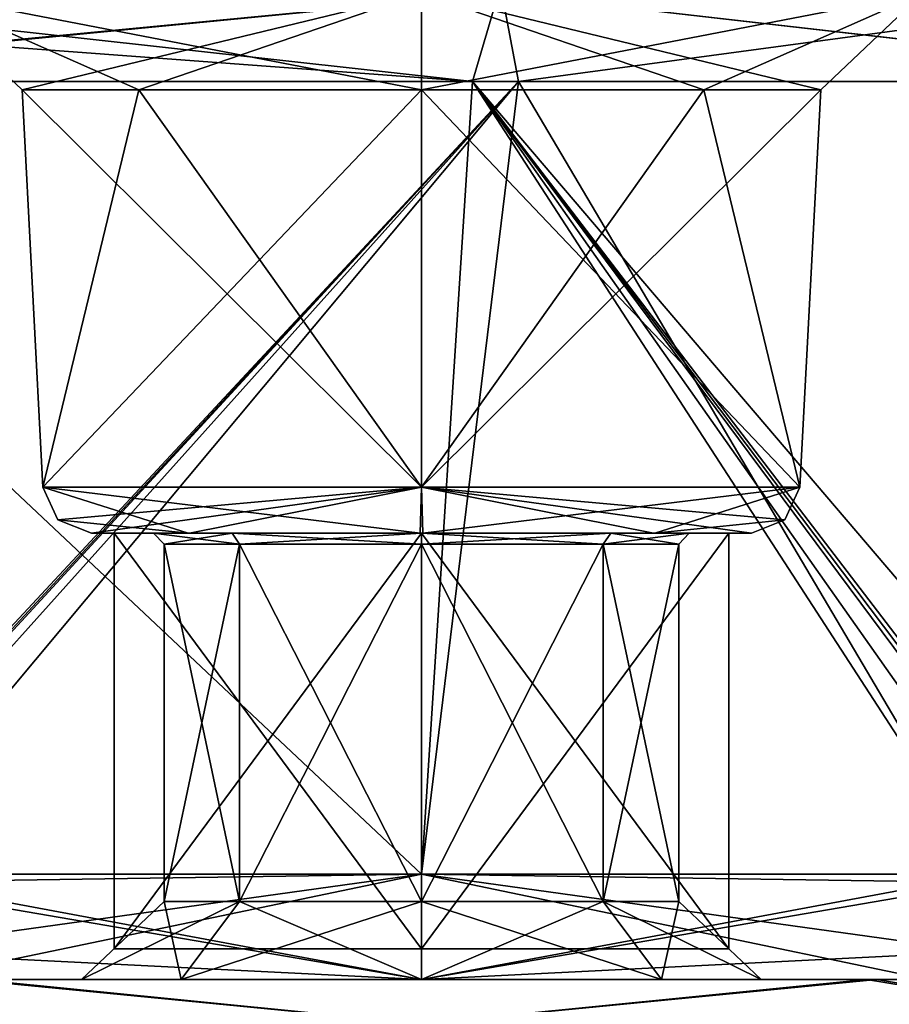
# Model space of a CAD drawing. Header units: inches. Extents: x -9.1 to 9.1, y -2.2 to 4.3.
# Tile 475 of 656: x -2.124 to -1.855, y -1.918 to -1.613. Entities that reach past the tile are written whole.
import ezdxf

# ---------------------------------------------------------------- set-up
doc = ezdxf.new("R2010")
doc.units = ezdxf.units.IN
doc.header["$LTSCALE"] = 81.481481
doc.header["$MEASUREMENT"] = 0
for name, color, linetype in [('14040', 7, 'CONTINUOUS'), ('14041', 7, 'CONTINUOUS'), ('14052', 7, 'CONTINUOUS'), ('14057', 7, 'CONTINUOUS'), ('14073', 7, 'CONTINUOUS'), ('14074', 7, 'CONTINUOUS'), ('14075', 7, 'CONTINUOUS'), ('14076', 7, 'CONTINUOUS'), ('14077', 7, 'CONTINUOUS'), ('14078', 7, 'CONTINUOUS'), ('14109', 7, 'CONTINUOUS'), ('14110', 7, 'CONTINUOUS'), ('14111', 7, 'CONTINUOUS'), ('14112', 7, 'CONTINUOUS'), ('14113', 7, 'CONTINUOUS'), ('14114', 7, 'CONTINUOUS'), ('14231', 7, 'CONTINUOUS'), ('14383', 7, 'CONTINUOUS'), ('14419', 7, 'CONTINUOUS'), ('14523', 7, 'CONTINUOUS'), ('14668', 7, 'CONTINUOUS'), ('14674', 7, 'CONTINUOUS'), ('14930', 7, 'CONTINUOUS'), ('14936', 7, 'CONTINUOUS'), ('15123', 7, 'CONTINUOUS'), ('15124', 7, 'CONTINUOUS'), ('15125', 7, 'CONTINUOUS'), ('15126', 7, 'CONTINUOUS'), ('15127', 7, 'CONTINUOUS'), ('15128', 7, 'CONTINUOUS'), ('15129', 7, 'CONTINUOUS'), ('15130', 7, 'CONTINUOUS'), ('15131', 7, 'CONTINUOUS'), ('15132', 7, 'CONTINUOUS'), ('15133', 7, 'CONTINUOUS'), ('15134', 7, 'CONTINUOUS'), ('15168', 7, 'CONTINUOUS'), ('15169', 7, 'CONTINUOUS'), ('15198', 7, 'CONTINUOUS'), ('15199', 7, 'CONTINUOUS')]:
    doc.layers.add(name, color=color, linetype=linetype)

msp = doc.modelspace()

# ---------------------------------------------------------------- linework, layer by layer
at = {"layer": '14040', "linetype": 'Continuous'}
for points in [[(-2.10201, -1.772, 4.352), (-2.08277, -1.772, 4.352), (-2.07212, -1.772, 4.27985), (-2.10201, -1.772, 4.352)], [(-2.08277, -1.772, 4.352), (-2.10201, -1.772, 4.352), (-2.07168, -1.772, 4.42459), (-2.08277, -1.772, 4.352)], [(-2.05852, -1.772, 4.41052), (-2.08277, -1.772, 4.352), (-2.07168, -1.772, 4.42459), (-2.05852, -1.772, 4.41052)], [(-2.08277, -1.772, 4.352), (-2.05852, -1.772, 4.29348), (-2.07212, -1.772, 4.27985), (-2.08277, -1.772, 4.352)], [(-2.07212, -1.772, 4.27985), (-2.05852, -1.772, 4.29348), (-2.0004, -1.772, 4.24999), (-2.07212, -1.772, 4.27985)], [(-1.9996, -1.772, 4.45401), (-2.05852, -1.772, 4.41052), (-2.07168, -1.772, 4.42459), (-1.9996, -1.772, 4.45401)], [(-2, -1.772, 4.43477), (-2.05852, -1.772, 4.41052), (-1.9996, -1.772, 4.45401), (-2, -1.772, 4.43477)], [(-2.05852, -1.772, 4.29348), (-2, -1.772, 4.26923), (-2.0004, -1.772, 4.24999), (-2.05852, -1.772, 4.29348)], [(-2, -1.772, 4.26923), (-1.94148, -1.772, 4.29348), (-2.0004, -1.772, 4.24999), (-2, -1.772, 4.26923)], [(-2.0004, -1.772, 4.24999), (-1.94148, -1.772, 4.29348), (-1.92832, -1.772, 4.27941), (-2.0004, -1.772, 4.24999)], [(-1.94148, -1.772, 4.41052), (-2, -1.772, 4.43477), (-1.9996, -1.772, 4.45401), (-1.94148, -1.772, 4.41052)], [(-1.92788, -1.772, 4.42415), (-1.94148, -1.772, 4.41052), (-1.9996, -1.772, 4.45401), (-1.92788, -1.772, 4.42415)], [(-1.91723, -1.772, 4.352), (-1.94148, -1.772, 4.41052), (-1.92788, -1.772, 4.42415), (-1.91723, -1.772, 4.352)], [(-1.94148, -1.772, 4.29348), (-1.91723, -1.772, 4.352), (-1.92832, -1.772, 4.27941), (-1.94148, -1.772, 4.29348)], [(-1.92832, -1.772, 4.27941), (-1.91723, -1.772, 4.352), (-1.89799, -1.772, 4.352), (-1.92832, -1.772, 4.27941)], [(-1.89799, -1.772, 4.352), (-1.91723, -1.772, 4.352), (-1.92788, -1.772, 4.42415), (-1.89799, -1.772, 4.352)]]:
    msp.add_3dface(points, dxfattribs=at)
at = {"layer": '14041', "linetype": 'Continuous'}
for points in [[(-2.10201, -1.772, -4.352), (-2.08277, -1.772, -4.352), (-2.07212, -1.772, -4.42415), (-2.10201, -1.772, -4.352)], [(-2.08277, -1.772, -4.352), (-2.10201, -1.772, -4.352), (-2.07168, -1.772, -4.27941), (-2.08277, -1.772, -4.352)], [(-2.05852, -1.772, -4.29348), (-2.08277, -1.772, -4.352), (-2.07168, -1.772, -4.27941), (-2.05852, -1.772, -4.29348)], [(-2.08277, -1.772, -4.352), (-2.05852, -1.772, -4.41052), (-2.07212, -1.772, -4.42415), (-2.08277, -1.772, -4.352)], [(-2.07212, -1.772, -4.42415), (-2.05852, -1.772, -4.41052), (-2.0004, -1.772, -4.45401), (-2.07212, -1.772, -4.42415)], [(-1.9996, -1.772, -4.24999), (-2.05852, -1.772, -4.29348), (-2.07168, -1.772, -4.27941), (-1.9996, -1.772, -4.24999)], [(-2, -1.772, -4.26923), (-2.05852, -1.772, -4.29348), (-1.9996, -1.772, -4.24999), (-2, -1.772, -4.26923)], [(-2.05852, -1.772, -4.41052), (-2, -1.772, -4.43477), (-2.0004, -1.772, -4.45401), (-2.05852, -1.772, -4.41052)], [(-2, -1.772, -4.43477), (-1.94148, -1.772, -4.41052), (-2.0004, -1.772, -4.45401), (-2, -1.772, -4.43477)], [(-2.0004, -1.772, -4.45401), (-1.94148, -1.772, -4.41052), (-1.92832, -1.772, -4.42459), (-2.0004, -1.772, -4.45401)], [(-1.94148, -1.772, -4.29348), (-2, -1.772, -4.26923), (-1.9996, -1.772, -4.24999), (-1.94148, -1.772, -4.29348)], [(-1.92788, -1.772, -4.27985), (-1.94148, -1.772, -4.29348), (-1.9996, -1.772, -4.24999), (-1.92788, -1.772, -4.27985)], [(-1.91723, -1.772, -4.352), (-1.94148, -1.772, -4.29348), (-1.92788, -1.772, -4.27985), (-1.91723, -1.772, -4.352)], [(-1.94148, -1.772, -4.41052), (-1.91723, -1.772, -4.352), (-1.92832, -1.772, -4.42459), (-1.94148, -1.772, -4.41052)], [(-1.92832, -1.772, -4.42459), (-1.91723, -1.772, -4.352), (-1.89799, -1.772, -4.352), (-1.92832, -1.772, -4.42459)], [(-1.89799, -1.772, -4.352), (-1.91723, -1.772, -4.352), (-1.92788, -1.772, -4.27985), (-1.89799, -1.772, -4.352)]]:
    msp.add_3dface(points, dxfattribs=at)
at = {"layer": '14052', "linetype": 'Continuous'}
for points in [[(-1.83722, -1.91, 4.47867), (-1.84384, -1.91, 4.48914), (-2.16278, -1.91, 4.47867), (-1.83722, -1.91, 4.47867)], [(-1.83722, -1.91, 4.47867), (-2.16278, -1.91, 4.47867), (-2, -1.91, 4.457), (-1.83722, -1.91, 4.47867)], [(-2.16278, -1.91, 4.47867), (-1.84384, -1.91, 4.48914), (-2.15606, -1.91, 4.48936), (-2.16278, -1.91, 4.47867)], [(-2.16278, -1.91, 4.47867), (-2.14071, -1.91, 4.20127), (-2.105, -1.91, 4.352), (-2.16278, -1.91, 4.47867)], [(-2.16278, -1.91, 4.47867), (-2.105, -1.91, 4.352), (-2.07424, -1.91, 4.42624), (-2.16278, -1.91, 4.47867)], [(-2, -1.91, 4.457), (-2.16278, -1.91, 4.47867), (-2.07424, -1.91, 4.42624), (-2, -1.91, 4.457)], [(-2.15635, -1.91, 4.55292), (-2.14848, -1.91, 4.55), (-1.84365, -1.91, 4.55292), (-2.15635, -1.91, 4.55292)], [(-2, -1.91, 4.60656), (-2.15635, -1.91, 4.55292), (-1.84365, -1.91, 4.55292), (-2, -1.91, 4.60656)], [(-1.84384, -1.91, 4.48914), (-1.84815, -1.91, 4.50071), (-2.15606, -1.91, 4.48936), (-1.84384, -1.91, 4.48914)], [(-1.84815, -1.91, 4.50071), (-2.15185, -1.91, 4.50071), (-2.15606, -1.91, 4.48936), (-1.84815, -1.91, 4.50071)], [(-2.15185, -1.91, 4.50071), (-1.84815, -1.91, 4.50071), (-1.85055, -1.91, 4.52426), (-2.15185, -1.91, 4.50071)], [(-2.14945, -1.91, 4.52457), (-2.15185, -1.91, 4.50071), (-1.85055, -1.91, 4.52426), (-2.14945, -1.91, 4.52457)], [(-2.14848, -1.91, 4.55), (-2.14945, -1.91, 4.52457), (-1.85152, -1.91, 4.55001), (-2.14848, -1.91, 4.55)], [(-1.85152, -1.91, 4.55001), (-2.14945, -1.91, 4.52457), (-1.85055, -1.91, 4.52426), (-1.85152, -1.91, 4.55001)], [(-1.84365, -1.91, 4.55292), (-2.14848, -1.91, 4.55), (-1.85152, -1.91, 4.55001), (-1.84365, -1.91, 4.55292)], [(-2.14071, -1.91, 4.20127), (-1.86246, -1.91, 4.1983), (-2, -1.91, 4.247), (-2.14071, -1.91, 4.20127)], [(-2.105, -1.91, 4.352), (-2.14071, -1.91, 4.20127), (-2.07424, -1.91, 4.27776), (-2.105, -1.91, 4.352)], [(-2.07424, -1.91, 4.27776), (-2.14071, -1.91, 4.20127), (-2, -1.91, 4.247), (-2.07424, -1.91, 4.27776)], [(-1.92576, -1.91, 4.42624), (-1.83722, -1.91, 4.47867), (-2, -1.91, 4.457), (-1.92576, -1.91, 4.42624)], [(-2, -1.91, 4.247), (-1.86246, -1.91, 4.1983), (-1.92576, -1.91, 4.27776), (-2, -1.91, 4.247)], [(-1.895, -1.91, 4.352), (-1.83722, -1.91, 4.47867), (-1.92576, -1.91, 4.42624), (-1.895, -1.91, 4.352)], [(-1.86246, -1.91, 4.1983), (-1.79461, -1.91, 4.33351), (-1.92576, -1.91, 4.27776), (-1.86246, -1.91, 4.1983)], [(-1.92576, -1.91, 4.27776), (-1.79461, -1.91, 4.33351), (-1.895, -1.91, 4.352), (-1.92576, -1.91, 4.27776)], [(-1.79461, -1.91, 4.33351), (-1.83722, -1.91, 4.47867), (-1.895, -1.91, 4.352), (-1.79461, -1.91, 4.33351)]]:
    msp.add_3dface(points, dxfattribs=at)
at = {"layer": '14057', "linetype": 'Continuous'}
for points in [[(-2.20539, -1.91, -4.33351), (-2.16278, -1.91, -4.47867), (-2.105, -1.91, -4.352), (-2.20539, -1.91, -4.33351)], [(-2.13754, -1.91, -4.1983), (-2.20539, -1.91, -4.33351), (-2.07424, -1.91, -4.27776), (-2.13754, -1.91, -4.1983)], [(-2.20539, -1.91, -4.33351), (-2.105, -1.91, -4.352), (-2.07424, -1.91, -4.27776), (-2.20539, -1.91, -4.33351)], [(-2.16278, -1.91, -4.47867), (-2.15616, -1.91, -4.48914), (-1.83722, -1.91, -4.47867), (-2.16278, -1.91, -4.47867)], [(-2.16278, -1.91, -4.47867), (-1.83722, -1.91, -4.47867), (-2, -1.91, -4.457), (-2.16278, -1.91, -4.47867)], [(-2.105, -1.91, -4.352), (-2.16278, -1.91, -4.47867), (-2.07424, -1.91, -4.42624), (-2.105, -1.91, -4.352)], [(-2.07424, -1.91, -4.42624), (-2.16278, -1.91, -4.47867), (-2, -1.91, -4.457), (-2.07424, -1.91, -4.42624)], [(-1.84365, -1.91, -4.55292), (-1.85152, -1.91, -4.55), (-2.15635, -1.91, -4.55292), (-1.84365, -1.91, -4.55292)], [(-2.15635, -1.91, -4.55292), (-1.85152, -1.91, -4.55), (-2.14848, -1.91, -4.55001), (-2.15635, -1.91, -4.55292)], [(-2, -1.91, -4.60656), (-1.84365, -1.91, -4.55292), (-2.15635, -1.91, -4.55292), (-2, -1.91, -4.60656)], [(-2.15616, -1.91, -4.48914), (-2.15185, -1.91, -4.50071), (-1.84394, -1.91, -4.48936), (-2.15616, -1.91, -4.48914)], [(-1.83722, -1.91, -4.47867), (-2.15616, -1.91, -4.48914), (-1.84394, -1.91, -4.48936), (-1.83722, -1.91, -4.47867)], [(-2.15185, -1.91, -4.50071), (-1.84815, -1.91, -4.50071), (-1.84394, -1.91, -4.48936), (-2.15185, -1.91, -4.50071)], [(-1.84815, -1.91, -4.50071), (-2.15185, -1.91, -4.50071), (-2.14945, -1.91, -4.52426), (-1.84815, -1.91, -4.50071)], [(-1.85055, -1.91, -4.52457), (-1.84815, -1.91, -4.50071), (-2.14945, -1.91, -4.52426), (-1.85055, -1.91, -4.52457)], [(-2.14848, -1.91, -4.55001), (-1.85055, -1.91, -4.52457), (-2.14945, -1.91, -4.52426), (-2.14848, -1.91, -4.55001)], [(-1.85152, -1.91, -4.55), (-1.85055, -1.91, -4.52457), (-2.14848, -1.91, -4.55001), (-1.85152, -1.91, -4.55)], [(-1.85929, -1.91, -4.20127), (-2.13754, -1.91, -4.1983), (-2, -1.91, -4.247), (-1.85929, -1.91, -4.20127)], [(-2, -1.91, -4.247), (-2.13754, -1.91, -4.1983), (-2.07424, -1.91, -4.27776), (-2, -1.91, -4.247)], [(-2, -1.91, -4.457), (-1.83722, -1.91, -4.47867), (-1.92576, -1.91, -4.42624), (-2, -1.91, -4.457)], [(-1.92576, -1.91, -4.27776), (-1.85929, -1.91, -4.20127), (-2, -1.91, -4.247), (-1.92576, -1.91, -4.27776)], [(-1.92576, -1.91, -4.42624), (-1.83722, -1.91, -4.47867), (-1.895, -1.91, -4.352), (-1.92576, -1.91, -4.42624)], [(-1.895, -1.91, -4.352), (-1.85929, -1.91, -4.20127), (-1.92576, -1.91, -4.27776), (-1.895, -1.91, -4.352)], [(-1.83722, -1.91, -4.47867), (-1.85929, -1.91, -4.20127), (-1.895, -1.91, -4.352), (-1.83722, -1.91, -4.47867)]]:
    msp.add_3dface(points, dxfattribs=at)
at = {"layer": '14073', "linetype": 'Continuous'}
for points in [[(-2.105, -1.91, -4.352), (-2.07424, -1.91, -4.42624), (-2.0795, -1.8858, -4.352), (-2.105, -1.91, -4.352)], [(-2.0795, -1.8858, -4.352), (-2.07424, -1.91, -4.42624), (-2.05621, -1.8858, -4.40821), (-2.0795, -1.8858, -4.352)], [(-2.07424, -1.91, -4.42624), (-2, -1.91, -4.457), (-2.05621, -1.8858, -4.40821), (-2.07424, -1.91, -4.42624)], [(-2.05621, -1.8858, -4.40821), (-2, -1.91, -4.457), (-2, -1.8858, -4.4315), (-2.05621, -1.8858, -4.40821)], [(-2, -1.91, -4.457), (-1.92576, -1.91, -4.42624), (-2, -1.8858, -4.4315), (-2, -1.91, -4.457)], [(-2, -1.8858, -4.4315), (-1.92576, -1.91, -4.42624), (-1.94379, -1.8858, -4.40821), (-2, -1.8858, -4.4315)], [(-1.92576, -1.91, -4.42624), (-1.895, -1.91, -4.352), (-1.94379, -1.8858, -4.40821), (-1.92576, -1.91, -4.42624)], [(-1.94379, -1.8858, -4.40821), (-1.895, -1.91, -4.352), (-1.9205, -1.8858, -4.352), (-1.94379, -1.8858, -4.40821)]]:
    msp.add_3dface(points, dxfattribs=at)
at = {"layer": '14074', "linetype": 'Continuous'}
for points in [[(-2.0795, -1.8858, -4.352), (-2.05621, -1.8858, -4.40821), (-2.0795, -1.77544, -4.352), (-2.0795, -1.8858, -4.352)], [(-2.0795, -1.77544, -4.352), (-2.05621, -1.8858, -4.40821), (-2.05621, -1.77544, -4.40821), (-2.0795, -1.77544, -4.352)], [(-2.05621, -1.8858, -4.40821), (-2, -1.8858, -4.4315), (-2.05621, -1.77544, -4.40821), (-2.05621, -1.8858, -4.40821)], [(-2.05621, -1.77544, -4.40821), (-2, -1.8858, -4.4315), (-2, -1.77544, -4.4315), (-2.05621, -1.77544, -4.40821)], [(-2, -1.8858, -4.4315), (-1.94379, -1.8858, -4.40821), (-2, -1.77544, -4.4315), (-2, -1.8858, -4.4315)], [(-2, -1.77544, -4.4315), (-1.94379, -1.8858, -4.40821), (-1.94379, -1.77544, -4.40821), (-2, -1.77544, -4.4315)], [(-1.94379, -1.8858, -4.40821), (-1.9205, -1.8858, -4.352), (-1.94379, -1.77544, -4.40821), (-1.94379, -1.8858, -4.40821)], [(-1.94379, -1.77544, -4.40821), (-1.9205, -1.8858, -4.352), (-1.9205, -1.77544, -4.352), (-1.94379, -1.77544, -4.40821)]]:
    msp.add_3dface(points, dxfattribs=at)
at = {"layer": '14075', "linetype": 'Continuous'}
for points in [[(-2.0795, -1.8858, -4.352), (-2.0795, -1.77544, -4.352), (-2.05621, -1.77544, -4.29579), (-2.0795, -1.8858, -4.352)], [(-2.0795, -1.8858, -4.352), (-2.05621, -1.77544, -4.29579), (-2.05621, -1.8858, -4.29579), (-2.0795, -1.8858, -4.352)], [(-2.05621, -1.77544, -4.29579), (-2, -1.77544, -4.2725), (-2.05621, -1.8858, -4.29579), (-2.05621, -1.77544, -4.29579)], [(-2.05621, -1.8858, -4.29579), (-2, -1.77544, -4.2725), (-2, -1.8858, -4.2725), (-2.05621, -1.8858, -4.29579)], [(-2, -1.77544, -4.2725), (-1.94379, -1.77544, -4.29579), (-2, -1.8858, -4.2725), (-2, -1.77544, -4.2725)], [(-2, -1.8858, -4.2725), (-1.94379, -1.77544, -4.29579), (-1.94379, -1.8858, -4.29579), (-2, -1.8858, -4.2725)], [(-1.9205, -1.77544, -4.352), (-1.9205, -1.8858, -4.352), (-1.94379, -1.8858, -4.29579), (-1.9205, -1.77544, -4.352)], [(-1.94379, -1.77544, -4.29579), (-1.9205, -1.77544, -4.352), (-1.94379, -1.8858, -4.29579), (-1.94379, -1.77544, -4.29579)]]:
    msp.add_3dface(points, dxfattribs=at)
at = {"layer": '14076', "linetype": 'Continuous'}
for points in [[(-2.05852, -1.772, -4.29348), (-2.0795, -1.77544, -4.352), (-2.08277, -1.772, -4.352), (-2.05852, -1.772, -4.29348)], [(-2.05621, -1.77544, -4.29579), (-2.0795, -1.77544, -4.352), (-2.05852, -1.772, -4.29348), (-2.05621, -1.77544, -4.29579)], [(-2, -1.772, -4.26923), (-2.05621, -1.77544, -4.29579), (-2.05852, -1.772, -4.29348), (-2, -1.772, -4.26923)], [(-2, -1.77544, -4.2725), (-2.05621, -1.77544, -4.29579), (-2, -1.772, -4.26923), (-2, -1.77544, -4.2725)], [(-1.94379, -1.77544, -4.29579), (-2, -1.77544, -4.2725), (-1.94148, -1.772, -4.29348), (-1.94379, -1.77544, -4.29579)], [(-1.94148, -1.772, -4.29348), (-2, -1.77544, -4.2725), (-2, -1.772, -4.26923), (-1.94148, -1.772, -4.29348)], [(-1.9205, -1.77544, -4.352), (-1.94379, -1.77544, -4.29579), (-1.91723, -1.772, -4.352), (-1.9205, -1.77544, -4.352)], [(-1.91723, -1.772, -4.352), (-1.94379, -1.77544, -4.29579), (-1.94148, -1.772, -4.29348), (-1.91723, -1.772, -4.352)]]:
    msp.add_3dface(points, dxfattribs=at)
at = {"layer": '14077', "linetype": 'Continuous'}
for points in [[(-2.0795, -1.77544, -4.352), (-2.05621, -1.77544, -4.40821), (-2.08277, -1.772, -4.352), (-2.0795, -1.77544, -4.352)], [(-2.08277, -1.772, -4.352), (-2.05621, -1.77544, -4.40821), (-2.05852, -1.772, -4.41052), (-2.08277, -1.772, -4.352)], [(-2.05621, -1.77544, -4.40821), (-2, -1.77544, -4.4315), (-2.05852, -1.772, -4.41052), (-2.05621, -1.77544, -4.40821)], [(-2.05852, -1.772, -4.41052), (-2, -1.77544, -4.4315), (-2, -1.772, -4.43477), (-2.05852, -1.772, -4.41052)], [(-2, -1.77544, -4.4315), (-1.94379, -1.77544, -4.40821), (-2, -1.772, -4.43477), (-2, -1.77544, -4.4315)], [(-2, -1.772, -4.43477), (-1.94379, -1.77544, -4.40821), (-1.94148, -1.772, -4.41052), (-2, -1.772, -4.43477)], [(-1.94379, -1.77544, -4.40821), (-1.9205, -1.77544, -4.352), (-1.94148, -1.772, -4.41052), (-1.94379, -1.77544, -4.40821)], [(-1.9205, -1.77544, -4.352), (-1.91723, -1.772, -4.352), (-1.94148, -1.772, -4.41052), (-1.9205, -1.77544, -4.352)]]:
    msp.add_3dface(points, dxfattribs=at)
at = {"layer": '14078', "linetype": 'Continuous'}
for points in [[(-2.07424, -1.91, -4.27776), (-2.105, -1.91, -4.352), (-2.05621, -1.8858, -4.29579), (-2.07424, -1.91, -4.27776)], [(-2.105, -1.91, -4.352), (-2.0795, -1.8858, -4.352), (-2.05621, -1.8858, -4.29579), (-2.105, -1.91, -4.352)], [(-2, -1.91, -4.247), (-2.07424, -1.91, -4.27776), (-2, -1.8858, -4.2725), (-2, -1.91, -4.247)], [(-2.07424, -1.91, -4.27776), (-2.05621, -1.8858, -4.29579), (-2, -1.8858, -4.2725), (-2.07424, -1.91, -4.27776)], [(-1.92576, -1.91, -4.27776), (-2, -1.91, -4.247), (-1.94379, -1.8858, -4.29579), (-1.92576, -1.91, -4.27776)], [(-2, -1.91, -4.247), (-2, -1.8858, -4.2725), (-1.94379, -1.8858, -4.29579), (-2, -1.91, -4.247)], [(-1.9205, -1.8858, -4.352), (-1.92576, -1.91, -4.27776), (-1.94379, -1.8858, -4.29579), (-1.9205, -1.8858, -4.352)], [(-1.895, -1.91, -4.352), (-1.92576, -1.91, -4.27776), (-1.9205, -1.8858, -4.352), (-1.895, -1.91, -4.352)]]:
    msp.add_3dface(points, dxfattribs=at)
at = {"layer": '14109', "linetype": 'Continuous'}
for points in [[(-2.105, -1.91, 4.352), (-2.07424, -1.91, 4.27776), (-2.0795, -1.8858, 4.352), (-2.105, -1.91, 4.352)], [(-2.0795, -1.8858, 4.352), (-2.07424, -1.91, 4.27776), (-2.05621, -1.8858, 4.29579), (-2.0795, -1.8858, 4.352)], [(-2.07424, -1.91, 4.27776), (-2, -1.91, 4.247), (-2.05621, -1.8858, 4.29579), (-2.07424, -1.91, 4.27776)], [(-2.05621, -1.8858, 4.29579), (-2, -1.91, 4.247), (-2, -1.8858, 4.2725), (-2.05621, -1.8858, 4.29579)], [(-2, -1.91, 4.247), (-1.92576, -1.91, 4.27776), (-2, -1.8858, 4.2725), (-2, -1.91, 4.247)], [(-2, -1.8858, 4.2725), (-1.92576, -1.91, 4.27776), (-1.94379, -1.8858, 4.29579), (-2, -1.8858, 4.2725)], [(-1.92576, -1.91, 4.27776), (-1.895, -1.91, 4.352), (-1.94379, -1.8858, 4.29579), (-1.92576, -1.91, 4.27776)], [(-1.94379, -1.8858, 4.29579), (-1.895, -1.91, 4.352), (-1.9205, -1.8858, 4.352), (-1.94379, -1.8858, 4.29579)]]:
    msp.add_3dface(points, dxfattribs=at)
at = {"layer": '14110', "linetype": 'Continuous'}
for points in [[(-2.0795, -1.8858, 4.352), (-2.05621, -1.8858, 4.29579), (-2.0795, -1.77544, 4.352), (-2.0795, -1.8858, 4.352)], [(-2.0795, -1.77544, 4.352), (-2.05621, -1.8858, 4.29579), (-2.05621, -1.77544, 4.29579), (-2.0795, -1.77544, 4.352)], [(-2.05621, -1.8858, 4.29579), (-2, -1.8858, 4.2725), (-2.05621, -1.77544, 4.29579), (-2.05621, -1.8858, 4.29579)], [(-2.05621, -1.77544, 4.29579), (-2, -1.8858, 4.2725), (-2, -1.77544, 4.2725), (-2.05621, -1.77544, 4.29579)], [(-2, -1.8858, 4.2725), (-1.94379, -1.8858, 4.29579), (-2, -1.77544, 4.2725), (-2, -1.8858, 4.2725)], [(-2, -1.77544, 4.2725), (-1.94379, -1.8858, 4.29579), (-1.94379, -1.77544, 4.29579), (-2, -1.77544, 4.2725)], [(-1.94379, -1.8858, 4.29579), (-1.9205, -1.8858, 4.352), (-1.94379, -1.77544, 4.29579), (-1.94379, -1.8858, 4.29579)], [(-1.94379, -1.77544, 4.29579), (-1.9205, -1.8858, 4.352), (-1.9205, -1.77544, 4.352), (-1.94379, -1.77544, 4.29579)]]:
    msp.add_3dface(points, dxfattribs=at)
at = {"layer": '14111', "linetype": 'Continuous'}
for points in [[(-2.0795, -1.8858, 4.352), (-2.0795, -1.77544, 4.352), (-2.05621, -1.77544, 4.40821), (-2.0795, -1.8858, 4.352)], [(-2.0795, -1.8858, 4.352), (-2.05621, -1.77544, 4.40821), (-2.05621, -1.8858, 4.40821), (-2.0795, -1.8858, 4.352)], [(-2.05621, -1.77544, 4.40821), (-2, -1.77544, 4.4315), (-2.05621, -1.8858, 4.40821), (-2.05621, -1.77544, 4.40821)], [(-2.05621, -1.8858, 4.40821), (-2, -1.77544, 4.4315), (-2, -1.8858, 4.4315), (-2.05621, -1.8858, 4.40821)], [(-2, -1.77544, 4.4315), (-1.94379, -1.77544, 4.40821), (-2, -1.8858, 4.4315), (-2, -1.77544, 4.4315)], [(-2, -1.8858, 4.4315), (-1.94379, -1.77544, 4.40821), (-1.94379, -1.8858, 4.40821), (-2, -1.8858, 4.4315)], [(-1.9205, -1.77544, 4.352), (-1.9205, -1.8858, 4.352), (-1.94379, -1.8858, 4.40821), (-1.9205, -1.77544, 4.352)], [(-1.94379, -1.77544, 4.40821), (-1.9205, -1.77544, 4.352), (-1.94379, -1.8858, 4.40821), (-1.94379, -1.77544, 4.40821)]]:
    msp.add_3dface(points, dxfattribs=at)
at = {"layer": '14112', "linetype": 'Continuous'}
for points in [[(-2.05852, -1.772, 4.41052), (-2.0795, -1.77544, 4.352), (-2.08277, -1.772, 4.352), (-2.05852, -1.772, 4.41052)], [(-2.05621, -1.77544, 4.40821), (-2.0795, -1.77544, 4.352), (-2.05852, -1.772, 4.41052), (-2.05621, -1.77544, 4.40821)], [(-2, -1.772, 4.43477), (-2.05621, -1.77544, 4.40821), (-2.05852, -1.772, 4.41052), (-2, -1.772, 4.43477)], [(-2, -1.77544, 4.4315), (-2.05621, -1.77544, 4.40821), (-2, -1.772, 4.43477), (-2, -1.77544, 4.4315)], [(-1.94379, -1.77544, 4.40821), (-2, -1.77544, 4.4315), (-1.94148, -1.772, 4.41052), (-1.94379, -1.77544, 4.40821)], [(-1.94148, -1.772, 4.41052), (-2, -1.77544, 4.4315), (-2, -1.772, 4.43477), (-1.94148, -1.772, 4.41052)], [(-1.9205, -1.77544, 4.352), (-1.94379, -1.77544, 4.40821), (-1.91723, -1.772, 4.352), (-1.9205, -1.77544, 4.352)], [(-1.91723, -1.772, 4.352), (-1.94379, -1.77544, 4.40821), (-1.94148, -1.772, 4.41052), (-1.91723, -1.772, 4.352)]]:
    msp.add_3dface(points, dxfattribs=at)
at = {"layer": '14113', "linetype": 'Continuous'}
for points in [[(-2.0795, -1.77544, 4.352), (-2.05621, -1.77544, 4.29579), (-2.08277, -1.772, 4.352), (-2.0795, -1.77544, 4.352)], [(-2.08277, -1.772, 4.352), (-2.05621, -1.77544, 4.29579), (-2.05852, -1.772, 4.29348), (-2.08277, -1.772, 4.352)], [(-2.05621, -1.77544, 4.29579), (-2, -1.77544, 4.2725), (-2.05852, -1.772, 4.29348), (-2.05621, -1.77544, 4.29579)], [(-2.05852, -1.772, 4.29348), (-2, -1.77544, 4.2725), (-2, -1.772, 4.26923), (-2.05852, -1.772, 4.29348)], [(-2, -1.77544, 4.2725), (-1.94379, -1.77544, 4.29579), (-2, -1.772, 4.26923), (-2, -1.77544, 4.2725)], [(-2, -1.772, 4.26923), (-1.94379, -1.77544, 4.29579), (-1.94148, -1.772, 4.29348), (-2, -1.772, 4.26923)], [(-1.94379, -1.77544, 4.29579), (-1.9205, -1.77544, 4.352), (-1.94148, -1.772, 4.29348), (-1.94379, -1.77544, 4.29579)], [(-1.9205, -1.77544, 4.352), (-1.91723, -1.772, 4.352), (-1.94148, -1.772, 4.29348), (-1.9205, -1.77544, 4.352)]]:
    msp.add_3dface(points, dxfattribs=at)
at = {"layer": '14114', "linetype": 'Continuous'}
for points in [[(-2.07424, -1.91, 4.42624), (-2.105, -1.91, 4.352), (-2.05621, -1.8858, 4.40821), (-2.07424, -1.91, 4.42624)], [(-2.105, -1.91, 4.352), (-2.0795, -1.8858, 4.352), (-2.05621, -1.8858, 4.40821), (-2.105, -1.91, 4.352)], [(-2, -1.91, 4.457), (-2.07424, -1.91, 4.42624), (-2, -1.8858, 4.4315), (-2, -1.91, 4.457)], [(-2.07424, -1.91, 4.42624), (-2.05621, -1.8858, 4.40821), (-2, -1.8858, 4.4315), (-2.07424, -1.91, 4.42624)], [(-1.92576, -1.91, 4.42624), (-2, -1.91, 4.457), (-1.94379, -1.8858, 4.40821), (-1.92576, -1.91, 4.42624)], [(-2, -1.91, 4.457), (-2, -1.8858, 4.4315), (-1.94379, -1.8858, 4.40821), (-2, -1.91, 4.457)], [(-1.9205, -1.8858, 4.352), (-1.92576, -1.91, 4.42624), (-1.94379, -1.8858, 4.40821), (-1.9205, -1.8858, 4.352)], [(-1.895, -1.91, 4.352), (-1.92576, -1.91, 4.42624), (-1.9205, -1.8858, 4.352), (-1.895, -1.91, 4.352)]]:
    msp.add_3dface(points, dxfattribs=at)
at = {"layer": '14231', "linetype": 'Continuous'}
for points in [[(-2, -1.92369, -4.1308), (-2.2212, -1.92369, -4.352), (-2.13754, -1.91, -4.1983), (-2, -1.92369, -4.1308)], [(-1.85929, -1.91, -4.20127), (-2, -1.92369, -4.1308), (-2.13754, -1.91, -4.1983), (-1.85929, -1.91, -4.20127)], [(-1.7788, -1.92369, -4.352), (-2, -1.92369, -4.1308), (-1.85929, -1.91, -4.20127), (-1.7788, -1.92369, -4.352)], [(-1.83722, -1.91, -4.47867), (-1.7788, -1.92369, -4.352), (-1.85929, -1.91, -4.20127), (-1.83722, -1.91, -4.47867)]]:
    msp.add_3dface(points, dxfattribs=at)
at = {"layer": '14383', "linetype": 'Continuous'}
for points in [[(-2.25114, -1.61314, -4.38794), (-1.97512, -1.605, -4.58382), (-2.26038, -1.63239, -4.38928), (-2.25114, -1.61314, -4.38794)], [(-2.26038, -1.63239, -4.38928), (-1.97512, -1.605, -4.58382), (-2.25852, -1.63239, -4.40053), (-2.26038, -1.63239, -4.38928)], [(-2.25852, -1.63239, -4.40053), (-1.97512, -1.605, -4.58382), (-2.25618, -1.63239, -4.41169), (-2.25852, -1.63239, -4.40053)], [(-2.25618, -1.63239, -4.41169), (-1.97512, -1.605, -4.58382), (-1.96996, -1.63239, -4.61332), (-2.25618, -1.63239, -4.41169)], [(-1.97512, -1.605, -4.58382), (-1.76737, -1.605, -4.33639), (-1.96996, -1.63239, -4.61332), (-1.97512, -1.605, -4.58382)], [(-1.96996, -1.63239, -4.61332), (-1.76737, -1.605, -4.33639), (-1.73696, -1.63239, -4.352), (-1.96996, -1.63239, -4.61332)]]:
    msp.add_3dface(points, dxfattribs=at)
at = {"layer": '14419', "linetype": 'Continuous'}
for points in [[(-2.2308, -1.605, 4.38503), (-2.25059, -1.61263, 4.38787), (-1.98426, -1.63239, 4.61457), (-2.2308, -1.605, 4.38503)], [(-1.9762, -1.605, 4.58394), (-2.2308, -1.605, 4.38503), (-1.98426, -1.63239, 4.61457), (-1.9762, -1.605, 4.58394)], [(-1.73703, -1.63239, 4.3579), (-1.9762, -1.605, 4.58394), (-1.98426, -1.63239, 4.61457), (-1.73703, -1.63239, 4.3579)], [(-1.74687, -1.61314, 4.33502), (-1.9762, -1.605, 4.58394), (-1.73755, -1.63239, 4.33439), (-1.74687, -1.61314, 4.33502)], [(-1.73755, -1.63239, 4.33439), (-1.9762, -1.605, 4.58394), (-1.73711, -1.63239, 4.34319), (-1.73755, -1.63239, 4.33439)], [(-1.73711, -1.63239, 4.34319), (-1.9762, -1.605, 4.58394), (-1.73696, -1.63239, 4.352), (-1.73711, -1.63239, 4.34319)], [(-1.73696, -1.63239, 4.352), (-1.9762, -1.605, 4.58394), (-1.73703, -1.63239, 4.3579), (-1.73696, -1.63239, 4.352)], [(-2.25059, -1.61263, 4.38787), (-2.26038, -1.63239, 4.38927), (-1.98426, -1.63239, 4.61457), (-2.25059, -1.61263, 4.38787)]]:
    msp.add_3dface(points, dxfattribs=at)
at = {"layer": '14523', "linetype": 'Continuous'}
for points in [[(-2.2212, -1.92369, 4.352), (-2, -1.92369, 4.1308), (-2.14071, -1.91, 4.20127), (-2.2212, -1.92369, 4.352)], [(-2.14071, -1.91, 4.20127), (-2, -1.92369, 4.1308), (-1.86246, -1.91, 4.1983), (-2.14071, -1.91, 4.20127)], [(-2, -1.92369, 4.1308), (-1.7788, -1.92369, 4.352), (-1.86246, -1.91, 4.1983), (-2, -1.92369, 4.1308)], [(-1.86246, -1.91, 4.1983), (-1.7788, -1.92369, 4.352), (-1.79461, -1.91, 4.33351), (-1.86246, -1.91, 4.1983)]]:
    msp.add_3dface(points, dxfattribs=at)
at = {"layer": '14668', "linetype": 'Continuous'}
for points in [[(-2.25618, -1.63239, -4.41169), (-1.96996, -1.63239, -4.61332), (-2.28292, -1.96865, -4.42609), (-2.25618, -1.63239, -4.41169)], [(-2.28292, -1.96865, -4.42609), (-1.96996, -1.63239, -4.61332), (-2.2795, -1.97737, -4.44065), (-2.28292, -1.96865, -4.42609)], [(-1.96996, -1.63239, -4.61332), (-2.22326, -1.90739, -4.5325), (-2.2795, -1.97737, -4.44065), (-1.96996, -1.63239, -4.61332)], [(-2.22326, -1.90739, -4.5325), (-1.96996, -1.63239, -4.61332), (-2.20425, -1.88557, -4.55104), (-2.22326, -1.90739, -4.5325)], [(-2.20425, -1.88557, -4.55104), (-1.96996, -1.63239, -4.61332), (-2.1747, -1.87739, -4.57651), (-2.20425, -1.88557, -4.55104)], [(-2.1747, -1.87739, -4.57651), (-1.96996, -1.63239, -4.61332), (-2, -1.87739, -4.63647), (-2.1747, -1.87739, -4.57651)], [(-2, -1.87739, -4.63647), (-1.96996, -1.63239, -4.61332), (-1.8253, -1.87739, -4.57651), (-2, -1.87739, -4.63647)], [(-1.96996, -1.63239, -4.61332), (-1.73696, -1.63239, -4.352), (-1.8253, -1.87739, -4.57651), (-1.96996, -1.63239, -4.61332)]]:
    msp.add_3dface(points, dxfattribs=at)
at = {"layer": '14674', "linetype": 'Continuous'}
for points in [[(-2, -1.87739, -4.63647), (-2.16954, -1.90095, -4.56987), (-2.17477, -1.88, -4.5766), (-2, -1.87739, -4.63647)], [(-2, -1.87739, -4.63647), (-2.17477, -1.88, -4.5766), (-2.1747, -1.87739, -4.57651), (-2, -1.87739, -4.63647)], [(-2, -1.87739, -4.63647), (-2.15635, -1.91, -4.55292), (-2.16954, -1.90095, -4.56987), (-2, -1.87739, -4.63647)], [(-2, -1.91, -4.60656), (-2.15635, -1.91, -4.55292), (-2, -1.87739, -4.63647), (-2, -1.91, -4.60656)], [(-2, -1.91, -4.60656), (-2, -1.87739, -4.63647), (-1.8253, -1.87739, -4.57651), (-2, -1.91, -4.60656)], [(-1.82523, -1.88, -4.5766), (-2, -1.91, -4.60656), (-1.8253, -1.87739, -4.57651), (-1.82523, -1.88, -4.5766)], [(-1.83079, -1.90148, -4.56945), (-2, -1.91, -4.60656), (-1.82523, -1.88, -4.5766), (-1.83079, -1.90148, -4.56945)], [(-1.84365, -1.91, -4.55292), (-2, -1.91, -4.60656), (-1.83079, -1.90148, -4.56945), (-1.84365, -1.91, -4.55292)]]:
    msp.add_3dface(points, dxfattribs=at)
at = {"layer": '14930', "linetype": 'Continuous'}
for points in [[(-1.98426, -1.63239, 4.61457), (-2.26038, -1.63239, 4.38927), (-2, -1.87739, 4.63647), (-1.98426, -1.63239, 4.61457)], [(-2, -1.87739, 4.63647), (-2.26038, -1.63239, 4.38927), (-2.1747, -1.87739, 4.57651), (-2, -1.87739, 4.63647)], [(-1.8253, -1.87739, 4.57651), (-1.98426, -1.63239, 4.61457), (-2, -1.87739, 4.63647), (-1.8253, -1.87739, 4.57651)], [(-1.73703, -1.63239, 4.3579), (-1.98426, -1.63239, 4.61457), (-1.71257, -1.95083, 4.39682), (-1.73703, -1.63239, 4.3579)], [(-1.77674, -1.90739, 4.5325), (-1.98426, -1.63239, 4.61457), (-1.79577, -1.88556, 4.55105), (-1.77674, -1.90739, 4.5325)], [(-1.98426, -1.63239, 4.61457), (-1.77674, -1.90739, 4.5325), (-1.72604, -1.99874, 4.46165), (-1.98426, -1.63239, 4.61457)], [(-1.79577, -1.88556, 4.55105), (-1.98426, -1.63239, 4.61457), (-1.8253, -1.87739, 4.57651), (-1.79577, -1.88556, 4.55105)], [(-1.71257, -1.95083, 4.39682), (-1.98426, -1.63239, 4.61457), (-1.7205, -1.97737, 4.44065), (-1.71257, -1.95083, 4.39682)], [(-1.7205, -1.97737, 4.44065), (-1.98426, -1.63239, 4.61457), (-1.72604, -1.99874, 4.46165), (-1.7205, -1.97737, 4.44065)]]:
    msp.add_3dface(points, dxfattribs=at)
at = {"layer": '14936', "linetype": 'Continuous'}
for points in [[(-2.17477, -1.88, 4.5766), (-2, -1.91, 4.60656), (-2.1747, -1.87739, 4.57651), (-2.17477, -1.88, 4.5766)], [(-2, -1.91, 4.60656), (-2, -1.87739, 4.63647), (-2.1747, -1.87739, 4.57651), (-2, -1.91, 4.60656)], [(-2, -1.91, 4.60656), (-1.84365, -1.91, 4.55292), (-2, -1.87739, 4.63647), (-2, -1.91, 4.60656)], [(-2, -1.87739, 4.63647), (-1.84365, -1.91, 4.55292), (-1.83046, -1.90095, 4.56987), (-2, -1.87739, 4.63647)], [(-2, -1.87739, 4.63647), (-1.83046, -1.90095, 4.56987), (-1.82523, -1.88, 4.5766), (-2, -1.87739, 4.63647)], [(-2, -1.87739, 4.63647), (-1.82523, -1.88, 4.5766), (-1.8253, -1.87739, 4.57651), (-2, -1.87739, 4.63647)], [(-2.16921, -1.90148, 4.56945), (-2, -1.91, 4.60656), (-2.17477, -1.88, 4.5766), (-2.16921, -1.90148, 4.56945)], [(-2.15635, -1.91, 4.55292), (-2, -1.91, 4.60656), (-2.16921, -1.90148, 4.56945), (-2.15635, -1.91, 4.55292)]]:
    msp.add_3dface(points, dxfattribs=at)
at = {"layer": '15123', "linetype": 'Continuous'}
for points in [[(-2.07212, -1.772, 4.27985), (-2.0004, -1.772, 4.24999), (-2.11699, -1.75779, 4.352), (-2.07212, -1.772, 4.27985)], [(-2.07212, -1.772, 4.27985), (-2.11699, -1.75779, 4.352), (-2.11234, -1.76788, 4.352), (-2.07212, -1.772, 4.27985)], [(-2.11699, -1.75779, 4.352), (-2.0004, -1.772, 4.24999), (-2, -1.75779, 4.23501), (-2.11699, -1.75779, 4.352)], [(-2.0004, -1.772, 4.24999), (-1.92832, -1.772, 4.27941), (-2, -1.75779, 4.23501), (-2.0004, -1.772, 4.24999)], [(-1.92832, -1.772, 4.27941), (-1.89799, -1.772, 4.352), (-2, -1.75779, 4.23501), (-1.92832, -1.772, 4.27941)], [(-2, -1.75779, 4.23501), (-1.89799, -1.772, 4.352), (-1.88766, -1.76788, 4.352), (-2, -1.75779, 4.23501)], [(-1.88301, -1.75779, 4.352), (-2, -1.75779, 4.23501), (-1.88766, -1.76788, 4.352), (-1.88301, -1.75779, 4.352)], [(-2.10201, -1.772, 4.352), (-2.07212, -1.772, 4.27985), (-2.11234, -1.76788, 4.352), (-2.10201, -1.772, 4.352)]]:
    msp.add_3dface(points, dxfattribs=at)
at = {"layer": '15124', "linetype": 'Continuous'}
for points in [[(-2.11699, -1.75779, 4.352), (-2, -1.75779, 4.23501), (-2.12343, -1.63496, 4.352), (-2.11699, -1.75779, 4.352)], [(-2.12343, -1.63496, 4.352), (-2, -1.75779, 4.23501), (-2.08728, -1.63496, 4.26472), (-2.12343, -1.63496, 4.352)], [(-2.08728, -1.63496, 4.26472), (-2, -1.75779, 4.23501), (-2, -1.63496, 4.22857), (-2.08728, -1.63496, 4.26472)], [(-2, -1.75779, 4.23501), (-1.88301, -1.75779, 4.352), (-2, -1.63496, 4.22857), (-2, -1.75779, 4.23501)], [(-2, -1.63496, 4.22857), (-1.88301, -1.75779, 4.352), (-1.91272, -1.63496, 4.26472), (-2, -1.63496, 4.22857)], [(-1.91272, -1.63496, 4.26472), (-1.88301, -1.75779, 4.352), (-1.87657, -1.63496, 4.352), (-1.91272, -1.63496, 4.26472)]]:
    msp.add_3dface(points, dxfattribs=at)
at = {"layer": '15125', "linetype": 'Continuous'}
for points in [[(-2.11699, -1.75779, 4.352), (-2.12343, -1.63496, 4.352), (-2.08728, -1.63496, 4.43928), (-2.11699, -1.75779, 4.352)], [(-2, -1.63496, 4.47543), (-2.11699, -1.75779, 4.352), (-2.08728, -1.63496, 4.43928), (-2, -1.63496, 4.47543)], [(-2.11699, -1.75779, 4.352), (-2, -1.63496, 4.47543), (-2, -1.75779, 4.46899), (-2.11699, -1.75779, 4.352)], [(-1.87657, -1.63496, 4.352), (-1.88301, -1.75779, 4.352), (-2, -1.75779, 4.46899), (-1.87657, -1.63496, 4.352)], [(-1.91272, -1.63496, 4.43928), (-1.87657, -1.63496, 4.352), (-2, -1.75779, 4.46899), (-1.91272, -1.63496, 4.43928)], [(-2, -1.63496, 4.47543), (-1.91272, -1.63496, 4.43928), (-2, -1.75779, 4.46899), (-2, -1.63496, 4.47543)]]:
    msp.add_3dface(points, dxfattribs=at)
at = {"layer": '15126', "linetype": 'Continuous'}
for points in [[(-2.11234, -1.76788, 4.352), (-2.11699, -1.75779, 4.352), (-2, -1.75779, 4.46899), (-2.11234, -1.76788, 4.352)], [(-2.10201, -1.772, 4.352), (-2.11234, -1.76788, 4.352), (-2, -1.75779, 4.46899), (-2.10201, -1.772, 4.352)], [(-2.07168, -1.772, 4.42459), (-2.10201, -1.772, 4.352), (-2, -1.75779, 4.46899), (-2.07168, -1.772, 4.42459)], [(-1.9996, -1.772, 4.45401), (-2.07168, -1.772, 4.42459), (-2, -1.75779, 4.46899), (-1.9996, -1.772, 4.45401)], [(-1.88301, -1.75779, 4.352), (-1.9996, -1.772, 4.45401), (-2, -1.75779, 4.46899), (-1.88301, -1.75779, 4.352)], [(-1.92788, -1.772, 4.42415), (-1.9996, -1.772, 4.45401), (-1.88301, -1.75779, 4.352), (-1.92788, -1.772, 4.42415)], [(-1.92788, -1.772, 4.42415), (-1.88301, -1.75779, 4.352), (-1.88766, -1.76788, 4.352), (-1.92788, -1.772, 4.42415)], [(-1.89799, -1.772, 4.352), (-1.92788, -1.772, 4.42415), (-1.88766, -1.76788, 4.352), (-1.89799, -1.772, 4.352)]]:
    msp.add_3dface(points, dxfattribs=at)
at = {"layer": '15127', "linetype": 'Continuous'}
for points in [[(-2.155, -1.605, 4.352), (-2, -1.605, 4.50695), (-2.12343, -1.63496, 4.352), (-2.155, -1.605, 4.352)], [(-2.12343, -1.63496, 4.352), (-2, -1.605, 4.50695), (-2.08728, -1.63496, 4.43928), (-2.12343, -1.63496, 4.352)], [(-2, -1.605, 4.50695), (-2, -1.63496, 4.47543), (-2.08728, -1.63496, 4.43928), (-2, -1.605, 4.50695)], [(-2, -1.605, 4.50695), (-1.845, -1.605, 4.352), (-2, -1.63496, 4.47543), (-2, -1.605, 4.50695)], [(-1.845, -1.605, 4.352), (-1.91272, -1.63496, 4.43928), (-2, -1.63496, 4.47543), (-1.845, -1.605, 4.352)], [(-1.845, -1.605, 4.352), (-1.87657, -1.63496, 4.352), (-1.91272, -1.63496, 4.43928), (-1.845, -1.605, 4.352)]]:
    msp.add_3dface(points, dxfattribs=at)
at = {"layer": '15128', "linetype": 'Continuous'}
for points in [[(-2, -1.605, 4.19705), (-2.155, -1.605, 4.352), (-2, -1.63496, 4.22857), (-2, -1.605, 4.19705)], [(-2.155, -1.605, 4.352), (-2.12343, -1.63496, 4.352), (-2.08728, -1.63496, 4.26472), (-2.155, -1.605, 4.352)], [(-2.155, -1.605, 4.352), (-2.08728, -1.63496, 4.26472), (-2, -1.63496, 4.22857), (-2.155, -1.605, 4.352)], [(-1.845, -1.605, 4.352), (-2, -1.605, 4.19705), (-1.87657, -1.63496, 4.352), (-1.845, -1.605, 4.352)], [(-2, -1.605, 4.19705), (-2, -1.63496, 4.22857), (-1.91272, -1.63496, 4.26472), (-2, -1.605, 4.19705)], [(-2, -1.605, 4.19705), (-1.91272, -1.63496, 4.26472), (-1.87657, -1.63496, 4.352), (-2, -1.605, 4.19705)]]:
    msp.add_3dface(points, dxfattribs=at)
at = {"layer": '15129', "linetype": 'Continuous'}
for points in [[(-2.07212, -1.772, -4.42415), (-2.0004, -1.772, -4.45401), (-2.11699, -1.75779, -4.352), (-2.07212, -1.772, -4.42415)], [(-2.07212, -1.772, -4.42415), (-2.11699, -1.75779, -4.352), (-2.11234, -1.76788, -4.352), (-2.07212, -1.772, -4.42415)], [(-2.11699, -1.75779, -4.352), (-2.0004, -1.772, -4.45401), (-2, -1.75779, -4.46899), (-2.11699, -1.75779, -4.352)], [(-2.0004, -1.772, -4.45401), (-1.92832, -1.772, -4.42459), (-2, -1.75779, -4.46899), (-2.0004, -1.772, -4.45401)], [(-1.92832, -1.772, -4.42459), (-1.89799, -1.772, -4.352), (-2, -1.75779, -4.46899), (-1.92832, -1.772, -4.42459)], [(-2, -1.75779, -4.46899), (-1.89799, -1.772, -4.352), (-1.88766, -1.76788, -4.352), (-2, -1.75779, -4.46899)], [(-1.88301, -1.75779, -4.352), (-2, -1.75779, -4.46899), (-1.88766, -1.76788, -4.352), (-1.88301, -1.75779, -4.352)], [(-2.10201, -1.772, -4.352), (-2.07212, -1.772, -4.42415), (-2.11234, -1.76788, -4.352), (-2.10201, -1.772, -4.352)]]:
    msp.add_3dface(points, dxfattribs=at)
at = {"layer": '15130', "linetype": 'Continuous'}
for points in [[(-2.11699, -1.75779, -4.352), (-2, -1.75779, -4.46899), (-2.12343, -1.63496, -4.352), (-2.11699, -1.75779, -4.352)], [(-2.12343, -1.63496, -4.352), (-2, -1.75779, -4.46899), (-2.08728, -1.63496, -4.43928), (-2.12343, -1.63496, -4.352)], [(-2.08728, -1.63496, -4.43928), (-2, -1.75779, -4.46899), (-2, -1.63496, -4.47543), (-2.08728, -1.63496, -4.43928)], [(-2, -1.75779, -4.46899), (-1.88301, -1.75779, -4.352), (-2, -1.63496, -4.47543), (-2, -1.75779, -4.46899)], [(-2, -1.63496, -4.47543), (-1.88301, -1.75779, -4.352), (-1.91272, -1.63496, -4.43928), (-2, -1.63496, -4.47543)], [(-1.91272, -1.63496, -4.43928), (-1.88301, -1.75779, -4.352), (-1.87657, -1.63496, -4.352), (-1.91272, -1.63496, -4.43928)]]:
    msp.add_3dface(points, dxfattribs=at)
at = {"layer": '15131', "linetype": 'Continuous'}
for points in [[(-2.11699, -1.75779, -4.352), (-2.12343, -1.63496, -4.352), (-2.08728, -1.63496, -4.26472), (-2.11699, -1.75779, -4.352)], [(-2, -1.63496, -4.22857), (-2.11699, -1.75779, -4.352), (-2.08728, -1.63496, -4.26472), (-2, -1.63496, -4.22857)], [(-2.11699, -1.75779, -4.352), (-2, -1.63496, -4.22857), (-2, -1.75779, -4.23501), (-2.11699, -1.75779, -4.352)], [(-1.87657, -1.63496, -4.352), (-1.88301, -1.75779, -4.352), (-2, -1.75779, -4.23501), (-1.87657, -1.63496, -4.352)], [(-1.91272, -1.63496, -4.26472), (-1.87657, -1.63496, -4.352), (-2, -1.75779, -4.23501), (-1.91272, -1.63496, -4.26472)], [(-2, -1.63496, -4.22857), (-1.91272, -1.63496, -4.26472), (-2, -1.75779, -4.23501), (-2, -1.63496, -4.22857)]]:
    msp.add_3dface(points, dxfattribs=at)
at = {"layer": '15132', "linetype": 'Continuous'}
for points in [[(-2.11234, -1.76788, -4.352), (-2.11699, -1.75779, -4.352), (-2, -1.75779, -4.23501), (-2.11234, -1.76788, -4.352)], [(-2.10201, -1.772, -4.352), (-2.11234, -1.76788, -4.352), (-2, -1.75779, -4.23501), (-2.10201, -1.772, -4.352)], [(-2.07168, -1.772, -4.27941), (-2.10201, -1.772, -4.352), (-2, -1.75779, -4.23501), (-2.07168, -1.772, -4.27941)], [(-1.9996, -1.772, -4.24999), (-2.07168, -1.772, -4.27941), (-2, -1.75779, -4.23501), (-1.9996, -1.772, -4.24999)], [(-1.88301, -1.75779, -4.352), (-1.9996, -1.772, -4.24999), (-2, -1.75779, -4.23501), (-1.88301, -1.75779, -4.352)], [(-1.92788, -1.772, -4.27985), (-1.9996, -1.772, -4.24999), (-1.88301, -1.75779, -4.352), (-1.92788, -1.772, -4.27985)], [(-1.92788, -1.772, -4.27985), (-1.88301, -1.75779, -4.352), (-1.88766, -1.76788, -4.352), (-1.92788, -1.772, -4.27985)], [(-1.89799, -1.772, -4.352), (-1.92788, -1.772, -4.27985), (-1.88766, -1.76788, -4.352), (-1.89799, -1.772, -4.352)]]:
    msp.add_3dface(points, dxfattribs=at)
at = {"layer": '15133', "linetype": 'Continuous'}
for points in [[(-2.155, -1.605, -4.352), (-2, -1.605, -4.19705), (-2.12343, -1.63496, -4.352), (-2.155, -1.605, -4.352)], [(-2.12343, -1.63496, -4.352), (-2, -1.605, -4.19705), (-2.08728, -1.63496, -4.26472), (-2.12343, -1.63496, -4.352)], [(-2, -1.605, -4.19705), (-2, -1.63496, -4.22857), (-2.08728, -1.63496, -4.26472), (-2, -1.605, -4.19705)], [(-2, -1.605, -4.19705), (-1.845, -1.605, -4.352), (-2, -1.63496, -4.22857), (-2, -1.605, -4.19705)], [(-1.845, -1.605, -4.352), (-1.91272, -1.63496, -4.26472), (-2, -1.63496, -4.22857), (-1.845, -1.605, -4.352)], [(-1.845, -1.605, -4.352), (-1.87657, -1.63496, -4.352), (-1.91272, -1.63496, -4.26472), (-1.845, -1.605, -4.352)]]:
    msp.add_3dface(points, dxfattribs=at)
at = {"layer": '15134', "linetype": 'Continuous'}
for points in [[(-2, -1.605, -4.50695), (-2.155, -1.605, -4.352), (-2, -1.63496, -4.47543), (-2, -1.605, -4.50695)], [(-2.155, -1.605, -4.352), (-2.12343, -1.63496, -4.352), (-2.08728, -1.63496, -4.43928), (-2.155, -1.605, -4.352)], [(-2.155, -1.605, -4.352), (-2.08728, -1.63496, -4.43928), (-2, -1.63496, -4.47543), (-2.155, -1.605, -4.352)], [(-1.845, -1.605, -4.352), (-2, -1.605, -4.50695), (-1.87657, -1.63496, -4.352), (-1.845, -1.605, -4.352)], [(-2, -1.605, -4.50695), (-2, -1.63496, -4.47543), (-1.91272, -1.63496, -4.43928), (-2, -1.605, -4.50695)], [(-2, -1.605, -4.50695), (-1.91272, -1.63496, -4.43928), (-1.87657, -1.63496, -4.352), (-2, -1.605, -4.50695)]]:
    msp.add_3dface(points, dxfattribs=at)
at = {"layer": '15168', "linetype": 'Continuous'}
for points in [[(-2.095, -1.90051, 4.352), (-2, -1.772, 4.447), (-2, -1.90051, 4.447), (-2.095, -1.90051, 4.352)], [(-2.095, -1.772, 4.352), (-2, -1.772, 4.447), (-2.095, -1.90051, 4.352), (-2.095, -1.772, 4.352)], [(-2, -1.772, 4.447), (-1.905, -1.772, 4.352), (-2, -1.90051, 4.447), (-2, -1.772, 4.447)], [(-2, -1.90051, 4.447), (-1.905, -1.772, 4.352), (-1.905, -1.90051, 4.352), (-2, -1.90051, 4.447)]]:
    msp.add_3dface(points, dxfattribs=at)
at = {"layer": '15169', "linetype": 'Continuous'}
for points in [[(-2, -1.772, 4.257), (-2.095, -1.772, 4.352), (-2, -1.90051, 4.257), (-2, -1.772, 4.257)], [(-2.095, -1.772, 4.352), (-2.095, -1.90051, 4.352), (-2, -1.90051, 4.257), (-2.095, -1.772, 4.352)], [(-1.905, -1.90051, 4.352), (-2, -1.772, 4.257), (-2, -1.90051, 4.257), (-1.905, -1.90051, 4.352)], [(-1.905, -1.90051, 4.352), (-1.905, -1.772, 4.352), (-2, -1.772, 4.257), (-1.905, -1.90051, 4.352)]]:
    msp.add_3dface(points, dxfattribs=at)
at = {"layer": '15198', "linetype": 'Continuous'}
for points in [[(-2.095, -1.772, -4.352), (-2, -1.772, -4.257), (-2.095, -1.90051, -4.352), (-2.095, -1.772, -4.352)], [(-2.095, -1.90051, -4.352), (-2, -1.772, -4.257), (-2, -1.90051, -4.257), (-2.095, -1.90051, -4.352)], [(-2, -1.772, -4.257), (-1.905, -1.772, -4.352), (-2, -1.90051, -4.257), (-2, -1.772, -4.257)], [(-2, -1.90051, -4.257), (-1.905, -1.772, -4.352), (-1.905, -1.90051, -4.352), (-2, -1.90051, -4.257)]]:
    msp.add_3dface(points, dxfattribs=at)
at = {"layer": '15199', "linetype": 'Continuous'}
for points in [[(-2.095, -1.772, -4.352), (-2.095, -1.90051, -4.352), (-2, -1.90051, -4.447), (-2.095, -1.772, -4.352)], [(-2, -1.772, -4.447), (-2.095, -1.772, -4.352), (-2, -1.90051, -4.447), (-2, -1.772, -4.447)], [(-1.905, -1.90051, -4.352), (-1.905, -1.772, -4.352), (-2, -1.772, -4.447), (-1.905, -1.90051, -4.352)], [(-1.905, -1.90051, -4.352), (-2, -1.772, -4.447), (-2, -1.90051, -4.447), (-1.905, -1.90051, -4.352)]]:
    msp.add_3dface(points, dxfattribs=at)

doc.saveas('drawing.dxf')
